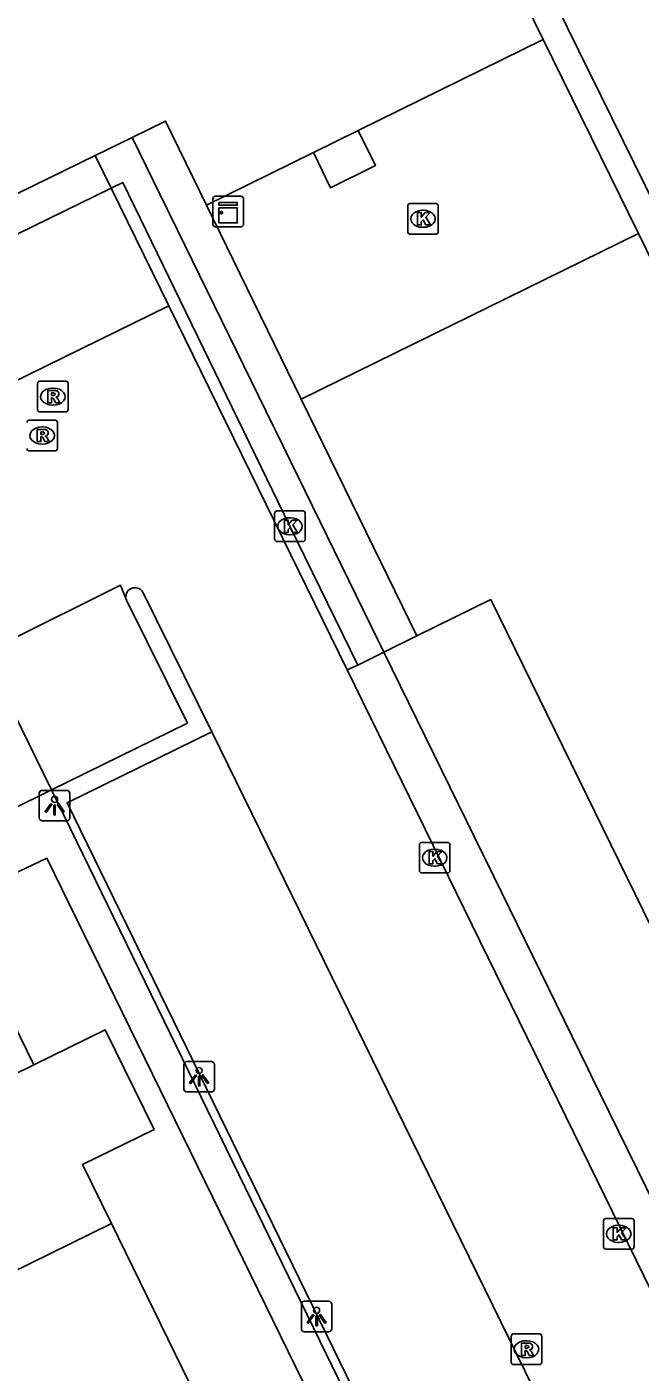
# Model space of a CAD drawing. Extents: x 160457 to 162082, y 388340 to 389736.
# Drawn here: x 160942.82 to 160962.89, y 388812.73 to 388856.74 of the extents above; entities that cross this region are included whole.
import ezdxf

# ---------------------------------------------------------------- set-up
doc = ezdxf.new("R2010")
doc.units = 0
for name, color, linetype in [('IMGEO_Kast', 7, 'Continuous'), ('IMGEO_Kolk', 7, 'Continuous'), ('IMGEO_Lichtpunt', 7, 'Continuous'), ('IMGEO_Pand', 7, 'Continuous'), ('IMGEO_Pand_overbouw', 7, 'Continuous'), ('IMGEO_Parkeervlak_open', 7, 'Continuous'), ('IMGEO_Rijbaan_lokaal_open', 7, 'Continuous'), ('IMGEO_Rioolput', 7, 'Continuous'), ('IMGEO_Voetpad_open', 7, 'Continuous')]:
    doc.layers.add(name, color=color, linetype=linetype)

msp = doc.modelspace()

# ---------------------------------------------------------------- linework, layer by layer
at = {"layer": 'IMGEO_Kast'}
for p, q in [((160948.911, 388850.277), (160948.911, 388851.118)), ((160948.911, 388851.118), (160948.911, 388850.277)), ((160948.986, 388851.202), (160949.827, 388851.202)), ((160949.827, 388851.202), (160948.986, 388851.202)), ((160949.911, 388851.127), (160949.911, 388850.286)), ((160949.911, 388850.286), (160949.911, 388851.127)), ((160949.836, 388850.202), (160948.995, 388850.202)), ((160948.995, 388850.202), (160949.836, 388850.202))]:
    msp.add_line(p, q, dxfattribs=at)
for points in [[(160949.106, 388850.992), (160949.706, 388850.992), (160949.706, 388850.907), (160949.106, 388850.907), (160949.106, 388850.992)], [(160949.106, 388850.817), (160949.706, 388850.817), (160949.706, 388850.328), (160949.106, 388850.328), (160949.106, 388850.817)]]:
    msp.add_lwpolyline(points, dxfattribs=at)
msp.add_circle((160949.19, 388850.666), 0.0377, dxfattribs=at)
for centre, start, end in [((160948.989, 388851.124), 92.4484, 184.2845), ((160948.989, 388851.124), 92.4484, 184.2845), ((160949.833, 388851.124), 2.4484, 94.2845), ((160949.833, 388851.124), 2.4484, 94.2845), ((160948.989, 388850.28), 182.4484, 274.2845), ((160948.989, 388850.28), 182.4484, 274.2845), ((160949.833, 388850.28), 272.4484, 4.2845), ((160949.833, 388850.28), 272.4484, 4.2845)]:
    msp.add_arc(centre, 0.0779, start, end, dxfattribs=at)
at = {"layer": 'IMGEO_Kolk'}
for p, q in [((160955.36, 388850.964), (160956.212, 388850.964)), ((160955.285, 388850.038), (160955.285, 388850.89)), ((160955.773, 388850.744), (160955.798, 388850.744)), ((160956.286, 388850.89), (160956.286, 388850.038)), ((160955.796, 388850.184), (160955.771, 388850.184)), ((160956.212, 388849.964), (160955.36, 388849.964)), ((160950.932, 388839.977), (160950.932, 388840.829)), ((160951.007, 388840.903), (160951.859, 388840.903)), ((160951.933, 388840.829), (160951.933, 388839.977)), ((160951.42, 388840.683), (160951.445, 388840.683)), ((160951.859, 388839.903), (160951.007, 388839.903)), ((160951.443, 388840.123), (160951.418, 388840.123)), ((160955.669, 388829.132), (160955.669, 388829.984)), ((160955.744, 388830.058), (160956.596, 388830.058)), ((160956.157, 388829.838), (160956.182, 388829.838)), ((160956.67, 388829.984), (160956.67, 388829.132)), ((160956.596, 388829.058), (160955.744, 388829.058)), ((160956.18, 388829.278), (160956.155, 388829.278)), ((160961.693, 388816.823), (160961.693, 388817.675)), ((160961.768, 388817.749), (160962.62, 388817.749)), ((160962.181, 388817.529), (160962.206, 388817.529)), ((160962.694, 388817.675), (160962.694, 388816.823)), ((160962.62, 388816.749), (160961.768, 388816.749)), ((160962.204, 388816.969), (160962.179, 388816.969))]:
    msp.add_line(p, q, dxfattribs=at)
for points in [[(160955.36, 388850.964), (160956.212, 388850.964)], [(160955.285, 388850.038), (160955.285, 388850.89)], [(160955.606, 388850.664), (160955.729, 388850.664), (160955.729, 388850.513), (160955.859, 388850.664), (160956.023, 388850.664), (160955.877, 388850.513), (160956.03, 388850.264), (160955.878, 388850.264), (160955.793, 388850.428), (160955.729, 388850.361), (160955.729, 388850.264), (160955.606, 388850.264), (160955.606, 388850.664)], [(160956.286, 388850.89), (160956.286, 388850.038)], [(160956.212, 388849.964), (160955.36, 388849.964)], [(160950.932, 388839.977), (160950.932, 388840.829)], [(160951.007, 388840.903), (160951.859, 388840.903)], [(160951.933, 388840.829), (160951.933, 388839.977)], [(160951.253, 388840.603), (160951.376, 388840.603), (160951.376, 388840.452), (160951.506, 388840.603), (160951.67, 388840.603), (160951.524, 388840.452), (160951.677, 388840.203), (160951.525, 388840.203), (160951.44, 388840.367), (160951.376, 388840.3), (160951.376, 388840.203), (160951.253, 388840.203), (160951.253, 388840.603)], [(160951.859, 388839.903), (160951.007, 388839.903)], [(160955.669, 388829.132), (160955.669, 388829.984)], [(160955.744, 388830.058), (160956.596, 388830.058)], [(160956.67, 388829.984), (160956.67, 388829.132)], [(160955.99, 388829.758), (160956.113, 388829.758), (160956.113, 388829.607), (160956.243, 388829.758), (160956.407, 388829.758), (160956.261, 388829.607), (160956.414, 388829.358), (160956.262, 388829.358), (160956.177, 388829.522), (160956.113, 388829.455), (160956.113, 388829.358), (160955.99, 388829.358), (160955.99, 388829.758)], [(160956.596, 388829.058), (160955.744, 388829.058)], [(160961.693, 388816.823), (160961.693, 388817.675)], [(160961.768, 388817.749), (160962.62, 388817.749)], [(160962.014, 388817.449), (160962.137, 388817.449), (160962.137, 388817.298), (160962.267, 388817.449), (160962.431, 388817.449), (160962.285, 388817.298), (160962.438, 388817.049), (160962.286, 388817.049), (160962.201, 388817.213), (160962.137, 388817.146), (160962.137, 388817.049), (160962.014, 388817.049), (160962.014, 388817.449)], [(160962.694, 388817.675), (160962.694, 388816.823)], [(160962.62, 388816.749), (160961.768, 388816.749)]]:
    msp.add_lwpolyline(points, dxfattribs=at)
for centre, start, end in [((160955.362, 388850.888), 91.552, 178.448), ((160955.362, 388850.888), 91.552, 178.448), ((160956.21, 388850.888), 1.552, 88.448), ((160956.21, 388850.888), 1.552, 88.448), ((160955.362, 388850.04), 181.552, 268.448), ((160955.362, 388850.04), 181.552, 268.448), ((160956.21, 388850.04), 271.552, 358.448), ((160956.21, 388850.04), 271.552, 358.448), ((160951.009, 388840.827), 91.552, 178.448), ((160951.009, 388840.827), 91.552, 178.448), ((160951.857, 388840.827), 1.552, 88.448), ((160951.857, 388840.827), 1.552, 88.448), ((160951.009, 388839.979), 181.552, 268.448), ((160951.009, 388839.979), 181.552, 268.448), ((160951.857, 388839.979), 271.552, 358.448), ((160951.857, 388839.979), 271.552, 358.448), ((160955.746, 388829.982), 91.552, 178.448), ((160955.746, 388829.982), 91.552, 178.448), ((160956.594, 388829.982), 1.552, 88.448), ((160956.594, 388829.982), 1.552, 88.448), ((160955.746, 388829.134), 181.552, 268.448), ((160955.746, 388829.134), 181.552, 268.448), ((160956.594, 388829.134), 271.552, 358.448), ((160956.594, 388829.134), 271.552, 358.448), ((160961.77, 388817.673), 91.552, 178.448), ((160961.77, 388817.673), 91.552, 178.448), ((160962.618, 388817.673), 1.552, 88.448), ((160962.618, 388817.673), 1.552, 88.448), ((160961.77, 388816.825), 181.552, 268.448), ((160961.77, 388816.825), 181.552, 268.448), ((160962.618, 388816.825), 271.552, 358.448), ((160962.618, 388816.825), 271.552, 358.448)]:
    msp.add_arc(centre, 0.0765, start, end, dxfattribs=at)
for centre, major_axis, ratio, start_param, end_param in [((160955.772, 388850.464), (-0.387, 0.002), 0.722429, 4.712389, 7.853982), ((160955.797, 388850.464), (-0.39, 0.002), 0.717154, 1.570796, 4.712389), ((160951.419, 388840.403), (-0.387, 0.002), 0.722429, 4.712389, 7.853982), ((160951.444, 388840.403), (-0.39, 0.002), 0.717154, 1.570796, 4.712389), ((160956.156, 388829.558), (-0.387, 0.002), 0.722429, 4.712389, 7.853982), ((160956.181, 388829.558), (-0.39, 0.002), 0.717154, 1.570796, 4.712389), ((160962.18, 388817.249), (-0.387, 0.002), 0.722429, 4.712389, 7.853982), ((160962.205, 388817.249), (-0.39, 0.002), 0.717154, 1.570796, 4.712389)]:
    msp.add_ellipse(centre, major_axis=major_axis, ratio=ratio, start_param=start_param, end_param=end_param, dxfattribs=at)
at = {"layer": 'IMGEO_Lichtpunt'}
for p, q in [((160943.229, 388831.666), (160943.229, 388830.859)), ((160943.229, 388831.666), (160943.229, 388830.859)), ((160944.131, 388831.761), (160943.323, 388831.761)), ((160944.131, 388831.761), (160943.323, 388831.761)), ((160944.225, 388830.859), (160944.225, 388831.666)), ((160944.225, 388830.859), (160944.225, 388831.666)), ((160943.323, 388830.765), (160944.131, 388830.765)), ((160943.323, 388830.765), (160944.131, 388830.765)), ((160947.962, 388822.794), (160947.962, 388821.987)), ((160947.962, 388822.794), (160947.962, 388821.987)), ((160948.864, 388822.889), (160948.056, 388822.889)), ((160948.864, 388822.889), (160948.056, 388822.889)), ((160948.958, 388821.987), (160948.958, 388822.794)), ((160948.958, 388821.987), (160948.958, 388822.794)), ((160948.056, 388821.893), (160948.864, 388821.893)), ((160948.056, 388821.893), (160948.864, 388821.893)), ((160951.806, 388814.949), (160951.806, 388814.142)), ((160951.806, 388814.949), (160951.806, 388814.142)), ((160952.708, 388815.044), (160951.9, 388815.044)), ((160952.708, 388815.044), (160951.9, 388815.044)), ((160952.802, 388814.142), (160952.802, 388814.949)), ((160952.802, 388814.142), (160952.802, 388814.949)), ((160951.9, 388814.048), (160952.708, 388814.048)), ((160951.9, 388814.048), (160952.708, 388814.048))]:
    msp.add_line(p, q, dxfattribs=at)
for points in [[(160943.603, 388831.33), (160943.642, 388831.302), (160943.454, 388831.04), (160943.416, 388831.067), (160943.603, 388831.33)], [(160943.705, 388831.282), (160943.752, 388831.282), (160943.752, 388830.96), (160943.705, 388830.96), (160943.705, 388831.282)], [(160943.815, 388831.302), (160943.853, 388831.329), (160944.04, 388831.067), (160944.001, 388831.039), (160943.815, 388831.302)], [(160948.336, 388822.458), (160948.375, 388822.43), (160948.187, 388822.168), (160948.149, 388822.195), (160948.336, 388822.458)], [(160948.438, 388822.41), (160948.485, 388822.41), (160948.485, 388822.088), (160948.438, 388822.088), (160948.438, 388822.41)], [(160948.548, 388822.43), (160948.586, 388822.457), (160948.773, 388822.195), (160948.734, 388822.167), (160948.548, 388822.43)], [(160952.18, 388814.613), (160952.219, 388814.585), (160952.031, 388814.323), (160951.993, 388814.35), (160952.18, 388814.613)], [(160952.282, 388814.565), (160952.329, 388814.565), (160952.329, 388814.243), (160952.282, 388814.243), (160952.282, 388814.565)], [(160952.392, 388814.585), (160952.43, 388814.612), (160952.617, 388814.35), (160952.578, 388814.322), (160952.392, 388814.585)]]:
    msp.add_lwpolyline(points, dxfattribs=at)
for centre in [(160943.728, 388831.464), (160948.461, 388822.592), (160952.305, 388814.747)]:
    msp.add_circle(centre, 0.0994, dxfattribs=at)
for centre, start, end in [((160943.323, 388831.666), 90, 180), ((160943.323, 388831.666), 90, 180), ((160944.131, 388831.666), 0, 90), ((160944.131, 388831.666), 0, 90), ((160943.323, 388830.859), 180, 270), ((160943.323, 388830.859), 180, 270), ((160944.131, 388830.859), 270, 0), ((160944.131, 388830.859), 270, 360), ((160948.056, 388822.794), 90, 180), ((160948.056, 388822.794), 90, 180), ((160948.864, 388822.794), 0, 90), ((160948.864, 388822.794), 0, 90), ((160948.056, 388821.987), 180, 270), ((160948.056, 388821.987), 180, 270), ((160948.864, 388821.987), 270, 0), ((160948.864, 388821.987), 270, 360), ((160951.9, 388814.949), 90, 180), ((160951.9, 388814.949), 90, 180), ((160952.708, 388814.949), 0, 90), ((160952.708, 388814.949), 0, 90), ((160951.9, 388814.142), 180, 270), ((160951.9, 388814.142), 180, 270), ((160952.708, 388814.142), 270, 0), ((160952.708, 388814.142), 270, 360)]:
    msp.add_arc(centre, 0.0946, start, end, dxfattribs=at)
at = {"layer": 'IMGEO_Pand'}
for points in [[(160943.082, 388897.181), (160948.262, 388886.604), (160945.527, 388885.278), (160946.404, 388883.487), (160959.714, 388856.328)], [(160959.714, 388856.328), (160953.666, 388853.353)], [(160952.208, 388852.636), (160948.706, 388850.914), (160947.36, 388853.658), (160946.265, 388853.123)], [(160945.056, 388852.538), (160946.265, 388853.123)], [(160953.666, 388853.353), (160952.208, 388852.636)], [(160936.395, 388848.304), (160945.056, 388852.538)], [(160955.581, 388836.819), (160951.801, 388844.559), (160962.843, 388849.98)], [(160962.843, 388849.98), (160968.804, 388837.789), (160969.631, 388838.199)], [(160955.581, 388836.819), (160958.008, 388838.002), (160981.864, 388789.304)], [(160943.047, 388822.78), (160940.441, 388828.108)], [(160945.587, 388817.586), (160944.643, 388819.516), (160946.985, 388820.667), (160945.383, 388823.928), (160943.047, 388822.78)], [(160932.846, 388817.767), (160943.047, 388822.78)], [(160945.587, 388817.586), (160936.205, 388812.975)], [(160948.132, 388812.383), (160945.587, 388817.586)]]:
    msp.add_lwpolyline(points, dxfattribs=at)
at = {"layer": 'IMGEO_Pand_overbouw'}
msp.add_lwpolyline([(160948.706, 388850.914), (160951.801, 388844.559), (160962.843, 388849.98), (160959.714, 388856.328), (160953.666, 388853.353), (160952.208, 388852.636)], close=True, dxfattribs=at)
at = {"layer": 'IMGEO_Parkeervlak_open'}
for points in [[(160946.08, 388837.986), (160948.078, 388833.964), (160943.632, 388831.78)], [(160941.424, 388836.258), (160943.632, 388831.78)], [(160948.872, 388833.674), (160944.14, 388831.355), (160962.609, 388793.497), (160962.686, 388793.342)]]:
    msp.add_lwpolyline(points, dxfattribs=at)
at = {"layer": 'IMGEO_Rijbaan_lokaal_open'}
for points in [[(160947.467, 388847.617), (160938.807, 388843.376)], [(160953.303, 388835.701), (160947.467, 388847.617)], [(160942.121, 388836.604), (160945.885, 388838.47), (160946.08, 388837.986)], [(160946.622, 388838.248), (160948.872, 388833.674)], [(160977.581, 388786.134), (160953.303, 388835.701)], [(160948.872, 388833.674), (160969.637, 388791.303), (160967.282, 388790.15), (160975.724, 388773.041)]]:
    msp.add_lwpolyline(points, dxfattribs=at)
msp.add_arc((160946.363, 388838.092), 0.302, 31.1404, 200.4574, dxfattribs=at)
at = {"layer": 'IMGEO_Rioolput'}
for p, q in [((160943.172, 388844.219), (160943.172, 388845.071)), ((160943.247, 388845.145), (160944.099, 388845.145)), ((160943.66, 388844.925), (160943.685, 388844.925)), ((160944.173, 388845.071), (160944.173, 388844.219)), ((160943.683, 388844.365), (160943.658, 388844.365)), ((160942.898, 388843.871), (160943.75, 388843.871)), ((160944.099, 388844.145), (160943.247, 388844.145)), ((160943.311, 388843.651), (160943.336, 388843.651)), ((160943.824, 388843.797), (160943.824, 388842.945)), ((160943.334, 388843.091), (160943.309, 388843.091)), ((160943.75, 388842.871), (160942.898, 388842.871)), ((160958.747, 388813.974), (160959.599, 388813.974)), ((160958.672, 388813.048), (160958.672, 388813.9)), ((160959.16, 388813.754), (160959.185, 388813.754)), ((160959.673, 388813.9), (160959.673, 388813.048)), ((160959.183, 388813.194), (160959.158, 388813.194)), ((160959.599, 388812.974), (160958.747, 388812.974))]:
    msp.add_line(p, q, dxfattribs=at)
for points in [[(160943.172, 388844.219), (160943.172, 388845.071)], [(160943.247, 388845.145), (160944.099, 388845.145)], [(160943.761, 388844.843), (160943.509, 388844.845), (160943.509, 388844.445)], [(160943.687, 388844.764), (160943.633, 388844.764), (160943.633, 388844.683)], [(160944.173, 388845.071), (160944.173, 388844.219)], [(160943.509, 388844.445), (160943.633, 388844.445), (160943.633, 388844.607), (160943.644, 388844.607)], [(160943.633, 388844.683), (160943.685, 388844.683)], [(160943.691, 388844.578), (160943.762, 388844.445), (160943.902, 388844.445), (160943.837, 388844.571)], [(160942.898, 388843.871), (160943.75, 388843.871)], [(160944.099, 388844.145), (160943.247, 388844.145)], [(160943.412, 388843.569), (160943.16, 388843.571), (160943.16, 388843.171)], [(160943.338, 388843.49), (160943.284, 388843.49), (160943.284, 388843.409)], [(160943.824, 388843.797), (160943.824, 388842.945)], [(160943.16, 388843.171), (160943.284, 388843.171), (160943.284, 388843.333), (160943.295, 388843.333)], [(160943.284, 388843.409), (160943.336, 388843.409)], [(160943.342, 388843.304), (160943.413, 388843.171), (160943.553, 388843.171), (160943.488, 388843.297)], [(160943.75, 388842.871), (160942.898, 388842.871)], [(160958.747, 388813.974), (160959.599, 388813.974)], [(160958.672, 388813.048), (160958.672, 388813.9)], [(160959.261, 388813.672), (160959.009, 388813.674), (160959.009, 388813.274)], [(160959.187, 388813.593), (160959.133, 388813.593), (160959.133, 388813.512)], [(160959.133, 388813.512), (160959.185, 388813.512)], [(160959.673, 388813.9), (160959.673, 388813.048)], [(160959.009, 388813.274), (160959.133, 388813.274), (160959.133, 388813.436), (160959.144, 388813.436)], [(160959.191, 388813.407), (160959.262, 388813.274), (160959.402, 388813.274), (160959.337, 388813.4)], [(160959.599, 388812.974), (160958.747, 388812.974)]]:
    msp.add_lwpolyline(points, dxfattribs=at)
for centre, radius, start, end in [((160943.249, 388845.069), 0.0765, 91.552, 178.448), ((160943.249, 388845.069), 0.0765, 91.552, 178.448), ((160943.693, 388844.668), 0.0964, 77.0061, 93.1865), ((160943.707, 388844.725), 0.0378, 276.6634, 79.6772), ((160943.76, 388844.733), 0.109, 350.3612, 89.416), ((160944.097, 388845.069), 0.0765, 1.552, 88.448), ((160944.097, 388845.069), 0.0765, 1.552, 88.448), ((160943.643, 388844.554), 0.0533, 26.0293, 88.6989), ((160943.669, 388844.872), 0.19, 274.7715, 282.9687), ((160943.758, 388844.733), 0.112, 277.5842, 350.9817), ((160943.742, 388844.518), 0.108, 29.5134, 73.7905), ((160942.9, 388843.795), 0.0765, 91.552, 178.448), ((160942.9, 388843.795), 0.0765, 91.552, 178.448), ((160943.249, 388844.221), 0.0765, 181.552, 268.448), ((160943.249, 388844.221), 0.0765, 181.552, 268.448), ((160943.748, 388843.795), 0.0765, 1.552, 88.448), ((160943.748, 388843.795), 0.0765, 1.552, 88.448), ((160944.097, 388844.221), 0.0765, 271.552, 358.448), ((160944.097, 388844.221), 0.0765, 271.552, 358.448), ((160943.344, 388843.394), 0.0964, 77.0061, 93.1865), ((160943.358, 388843.451), 0.0378, 276.6634, 79.6772), ((160943.411, 388843.459), 0.109, 350.3612, 89.416), ((160943.409, 388843.459), 0.112, 277.5842, 350.9817), ((160943.294, 388843.28), 0.0533, 26.0293, 88.6989), ((160943.32, 388843.598), 0.19, 274.7715, 282.9687), ((160943.393, 388843.244), 0.108, 29.5134, 73.7905), ((160942.9, 388842.947), 0.0765, 181.552, 268.448), ((160942.9, 388842.947), 0.0765, 181.552, 268.448), ((160943.748, 388842.947), 0.0765, 271.552, 358.448), ((160943.748, 388842.947), 0.0765, 271.552, 358.448), ((160958.749, 388813.898), 0.0765, 91.552, 178.448), ((160958.749, 388813.898), 0.0765, 91.552, 178.448), ((160959.597, 388813.898), 0.0765, 1.552, 88.448), ((160959.597, 388813.898), 0.0765, 1.552, 88.448), ((160959.169, 388813.701), 0.19, 274.7715, 282.9687), ((160959.193, 388813.497), 0.0964, 77.0061, 93.1865), ((160959.207, 388813.554), 0.0378, 276.6634, 79.6772), ((160959.26, 388813.562), 0.109, 350.3612, 89.416), ((160959.258, 388813.562), 0.112, 277.5842, 350.9817), ((160958.749, 388813.05), 0.0765, 181.552, 268.448), ((160958.749, 388813.05), 0.0765, 181.552, 268.448), ((160959.143, 388813.383), 0.0533, 26.0293, 88.6989), ((160959.242, 388813.347), 0.108, 29.5134, 73.7905), ((160959.597, 388813.05), 0.0765, 271.552, 358.448), ((160959.597, 388813.05), 0.0765, 271.552, 358.448)]:
    msp.add_arc(centre, radius, start, end, dxfattribs=at)
for centre, major_axis, ratio, start_param, end_param in [((160943.659, 388844.645), (-0.387, 0.002), 0.722429, 4.712389, 7.853982), ((160943.684, 388844.645), (-0.39, 0.002), 0.717154, 1.570796, 4.712389), ((160943.31, 388843.371), (-0.387, 0.002), 0.722429, 4.712389, 7.853982), ((160943.335, 388843.371), (-0.39, 0.002), 0.717154, 1.570796, 4.712389), ((160959.159, 388813.474), (-0.387, 0.002), 0.722429, 4.712389, 7.853982), ((160959.184, 388813.474), (-0.39, 0.002), 0.717154, 1.570796, 4.712389)]:
    msp.add_ellipse(centre, major_axis=major_axis, ratio=ratio, start_param=start_param, end_param=end_param, dxfattribs=at)
at = {"layer": 'IMGEO_Voetpad_open'}
for points in [[(160969.631, 388838.199), (160947.014, 388884.131), (160951.4, 388886.278)], [(160962.843, 388849.98), (160959.714, 388856.328)], [(160946.265, 388853.123), (160947.413, 388850.779), (160947.51, 388850.581), (160950.882, 388843.694), (160950.979, 388843.496), (160954.313, 388836.687), (160954.41, 388836.489), (160954.509, 388836.286)], [(160952.208, 388852.636), (160952.757, 388851.479), (160954.232, 388852.21), (160953.666, 388853.353)], [(160945.58, 388851.469), (160945.056, 388852.538)], [(160945.58, 388851.469), (160936.92, 388847.231)], [(160953.653, 388835.86), (160951.431, 388840.403), (160945.962, 388851.656), (160945.58, 388851.469)], [(160947.467, 388847.617), (160945.58, 388851.469)], [(160954.509, 388836.286), (160955.581, 388836.819)], [(160954.509, 388836.286), (160953.653, 388835.86)], [(160954.509, 388836.286), (160957.747, 388829.674), (160957.844, 388829.476), (160961.184, 388822.655), (160961.281, 388822.457), (160964.601, 388815.677), (160964.697, 388815.479), (160968.02, 388808.694), (160968.117, 388808.496), (160971.445, 388801.7), (160971.541, 388801.502), (160974.872, 388794.7), (160974.969, 388794.502), (160978.315, 388787.67), (160978.413, 388787.472)], [(160953.303, 388835.701), (160953.653, 388835.86)], [(160943.632, 388831.78), (160939.61, 388829.793)], [(160943.632, 388831.78), (160962.415, 388793.207)], [(160940.441, 388828.108), (160943.478, 388829.542), (160961.484, 388792.734)]]:
    msp.add_lwpolyline(points, dxfattribs=at)

doc.saveas('drawing.dxf')
